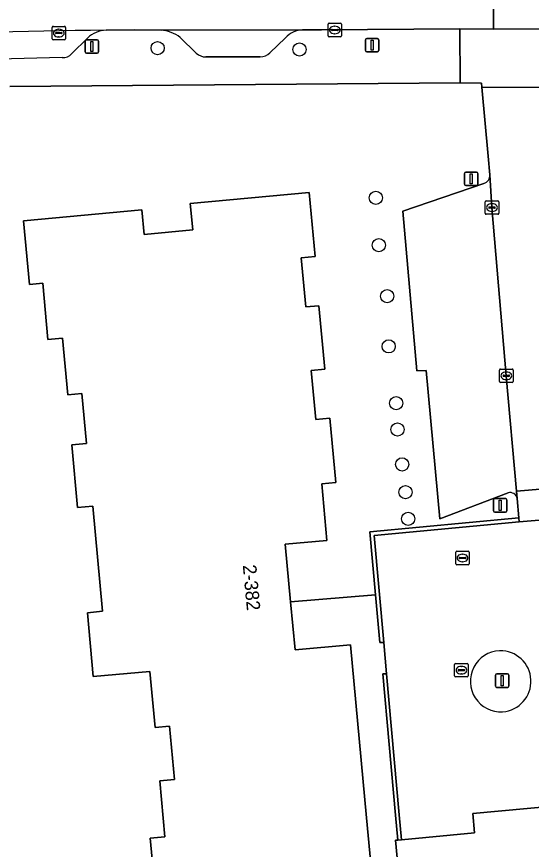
# Model space of a CAD drawing. Extents: x 157793 to 159380, y 380877 to 382313.
# Drawn here: x 158280 to 158318.2, y 381198.6 to 381260.3 of the extents above; entities that cross this region are included whole.
import ezdxf

# ---------------------------------------------------------------- set-up
doc = ezdxf.new("R2010")
doc.units = 0
for name, color, linetype in [('IMGEO_Boom', 7, 'Continuous'), ('IMGEO_Brandkraan', 7, 'Continuous'), ('IMGEO_Erf', 7, 'Continuous'), ('IMGEO_Groenvoorziening', 7, 'Continuous'), ('IMGEO_Kolk', 7, 'Continuous'), ('IMGEO_Lichtmast', 7, 'Continuous'), ('IMGEO_Muur', 7, 'Continuous'), ('IMGEO_Pand', 7, 'Continuous'), ('IMGEO_Pand_nummerreeks', 7, 'Continuous'), ('IMGEO_Parkeervlak_open', 7, 'Continuous'), ('IMGEO_Rijbaan_lokaal_gesloten', 7, 'Continuous'), ('IMGEO_Rijbaan_lokaal_open', 7, 'Continuous'), ('IMGEO_Voetpad_open', 7, 'Continuous')]:
    doc.layers.add(name, color=color, linetype=linetype)

msp = doc.modelspace()

# ---------------------------------------------------------------- linework, layer by layer
at = {"layer": 'IMGEO_Boom'}
for centre in [(158290.482, 381258.006), (158300.989, 381257.9), (158306.644, 381246.901), (158306.866, 381243.391), (158307.482, 381239.612), (158307.594, 381235.89), (158308.153, 381231.677), (158308.242, 381229.725), (158308.588, 381227.14), (158308.835, 381225.082), (158309.039, 381223.104)]:
    msp.add_circle(centre, 0.489, dxfattribs=at)
at = {"layer": 'IMGEO_Brandkraan'}
for p, q in [((158312.561, 381219.776), (158312.561, 381220.628)), ((158312.636, 381220.702), (158313.488, 381220.702)), ((158313.562, 381220.628), (158313.562, 381219.776)), ((158312.82, 381220.196), (158312.82, 381220.208)), ((158313.258, 381220.159), (158312.86, 381220.159)), ((158312.863, 381220.245), (158313.261, 381220.245)), ((158313.049, 381220.482), (158313.074, 381220.482)), ((158313.304, 381220.208), (158313.304, 381220.196)), ((158313.488, 381219.702), (158312.636, 381219.702)), ((158313.072, 381219.922), (158313.047, 381219.922))]:
    msp.add_line(p, q, dxfattribs=at)
for points in [[(158312.561, 381219.776), (158312.561, 381220.628)], [(158312.636, 381220.702), (158313.488, 381220.702)], [(158313.562, 381220.628), (158313.562, 381219.776)], [(158313.488, 381219.702), (158312.636, 381219.702)]]:
    msp.add_lwpolyline(points, dxfattribs=at)
for centre, radius, start, end in [((158312.638, 381220.626), 0.0765, 91.55205, 178.44795), ((158312.638, 381220.626), 0.0765, 91.55205, 178.44795), ((158313.486, 381220.626), 0.0765, 1.55205, 88.44795), ((158313.486, 381220.626), 0.0765, 1.55205, 88.44795), ((158312.86, 381220.205), 0.0403, 85.87752, 175.75265), ((158312.857, 381220.195), 0.0366, 178.93798, 274.71019), ((158313.261, 381220.202), 0.043, 264.86636, 352.45326), ((158313.265, 381220.207), 0.0386, 1.73085, 96.63898), ((158312.638, 381219.778), 0.0765, 181.55205, 268.44795), ((158312.638, 381219.778), 0.0765, 181.55205, 268.44795), ((158313.486, 381219.778), 0.0765, 271.55205, 358.44795), ((158313.486, 381219.778), 0.0765, 271.55205, 358.44795)]:
    msp.add_arc(centre, radius, start, end, dxfattribs=at)
for centre, major_axis, ratio, start_param, end_param in [((158313.048, 381220.202), (-0.387, 0.002), 0.722429, 4.712389, 7.853982), ((158313.073, 381220.202), (-0.39, 0.002), 0.717154, 1.570796, 4.712389)]:
    msp.add_ellipse(centre, major_axis=major_axis, ratio=ratio, start_param=start_param, end_param=end_param, dxfattribs=at)
at = {"layer": 'IMGEO_Erf'}
for points in [[(158315.091, 381248.608), (158314.953, 381250), (158314.505, 381255.1), (158314.48, 381255.41), (158312.882, 381255.424), (158279.533, 381255.153)], [(158316.442, 381225.028), (158311.372, 381223.1), (158310.379, 381234.104), (158309.681, 381234.077), (158308.638, 381245.91), (158314.647, 381247.973)], [(158290.327, 381195.251), (158289.939, 381199.431), (158291.017, 381199.531), (158290.633, 381203.675), (158291.737, 381203.777), (158291.37, 381207.732), (158290.3, 381207.633), (158289.914, 381211.793), (158285.717, 381211.403), (158285.277, 381216.142), (158286.403, 381216.247), (158285.68, 381224.042), (158284.552, 381223.938), (158284.12, 381228.59), (158285.211, 381228.691), (158284.869, 381232.385), (158283.829, 381232.289), (158283.439, 381236.493), (158282.357, 381236.393), (158281.97, 381240.567), (158280.984, 381240.476), (158280.546, 381245.199), (158289.317, 381246.013), (158289.487, 381244.186), (158293.084, 381244.52), (158292.902, 381246.477), (158301.714, 381247.294), (158302.153, 381242.563), (158301.124, 381242.467), (158301.463, 381238.817), (158302.43, 381238.907), (158302.866, 381234.204), (158301.855, 381234.11), (158302.193, 381230.47), (158303.234, 381230.567), (158303.676, 381225.796), (158302.633, 381225.699), (158303.022, 381221.509), (158299.934, 381221.222), (158300.33, 381216.952), (158306.627, 381217.472), (158306.209, 381222.134), (158317.24, 381223.185), (158317.113, 381224.613)]]:
    msp.add_lwpolyline(points, dxfattribs=at)
for centre, radius, start, end in [((158314.467, 381248.572), 0.625, 286.7315, 3.34504), ((158316.593, 381224.522), 0.528, 9.89025, 106.63783)]:
    msp.add_arc(centre, radius, start, end, dxfattribs=at)
at = {"layer": 'IMGEO_Groenvoorziening'}
for centre, radius, start, end in [((158315.915, 381211.061), 2.27, 92.65215, 273.00458), ((158315.861, 381211.058), 2.271, 274.36509, 91.29165)]:
    msp.add_arc(centre, radius, start, end, dxfattribs=at)
at = {"layer": 'IMGEO_Kolk'}
for p, q in [((158282.66, 381258.693), (158282.66, 381259.545)), ((158282.735, 381259.619), (158283.587, 381259.619)), ((158283.661, 381259.545), (158283.661, 381258.693)), ((158303.101, 381258.922), (158303.101, 381259.774)), ((158303.176, 381259.848), (158304.028, 381259.848)), ((158303.589, 381259.628), (158303.614, 381259.628)), ((158304.102, 381259.774), (158304.102, 381258.922)), ((158282.919, 381259.113), (158282.919, 381259.125)), ((158283.357, 381259.076), (158282.959, 381259.076)), ((158282.962, 381259.162), (158283.36, 381259.162)), ((158283.148, 381259.399), (158283.173, 381259.399)), ((158283.403, 381259.125), (158283.403, 381259.113)), ((158303.36, 381259.342), (158303.36, 381259.354)), ((158303.798, 381259.305), (158303.4, 381259.305)), ((158303.403, 381259.391), (158303.801, 381259.391)), ((158303.612, 381259.068), (158303.587, 381259.068)), ((158303.844, 381259.354), (158303.844, 381259.342)), ((158283.587, 381258.619), (158282.735, 381258.619)), ((158283.171, 381258.839), (158283.146, 381258.839)), ((158304.028, 381258.848), (158303.176, 381258.848)), ((158314.745, 381245.756), (158314.745, 381246.608)), ((158314.82, 381246.682), (158315.672, 381246.682)), ((158315.746, 381246.608), (158315.746, 381245.756)), ((158315.004, 381246.176), (158315.004, 381246.188)), ((158315.442, 381246.139), (158315.044, 381246.139)), ((158315.047, 381246.225), (158315.445, 381246.225)), ((158315.256, 381245.902), (158315.231, 381245.902)), ((158315.233, 381246.462), (158315.258, 381246.462)), ((158315.488, 381246.188), (158315.488, 381246.176)), ((158315.672, 381245.682), (158314.82, 381245.682)), ((158315.88, 381234.211), (158316.732, 381234.211)), ((158315.805, 381233.285), (158315.805, 381234.137)), ((158316.064, 381233.705), (158316.064, 381233.717)), ((158316.502, 381233.668), (158316.104, 381233.668)), ((158316.107, 381233.754), (158316.505, 381233.754)), ((158316.293, 381233.991), (158316.318, 381233.991)), ((158316.548, 381233.717), (158316.548, 381233.705)), ((158316.806, 381234.137), (158316.806, 381233.285)), ((158316.732, 381233.211), (158315.88, 381233.211)), ((158316.316, 381233.431), (158316.291, 381233.431)), ((158312.481, 381211.457), (158312.481, 381212.309)), ((158312.556, 381212.383), (158313.408, 381212.383)), ((158312.969, 381212.163), (158312.994, 381212.163)), ((158313.482, 381212.309), (158313.482, 381211.457)), ((158313.408, 381211.383), (158312.556, 381211.383)), ((158312.74, 381211.877), (158312.74, 381211.889)), ((158313.178, 381211.84), (158312.78, 381211.84)), ((158312.783, 381211.926), (158313.181, 381211.926)), ((158312.992, 381211.603), (158312.967, 381211.603)), ((158313.224, 381211.889), (158313.224, 381211.877))]:
    msp.add_line(p, q, dxfattribs=at)
for points in [[(158282.66, 381258.693), (158282.66, 381259.545)], [(158282.735, 381259.619), (158283.587, 381259.619)], [(158283.661, 381259.545), (158283.661, 381258.693)], [(158303.101, 381258.922), (158303.101, 381259.774)], [(158303.176, 381259.848), (158304.028, 381259.848)], [(158304.102, 381259.774), (158304.102, 381258.922)], [(158283.587, 381258.619), (158282.735, 381258.619)], [(158304.028, 381258.848), (158303.176, 381258.848)], [(158314.745, 381245.756), (158314.745, 381246.608)], [(158314.82, 381246.682), (158315.672, 381246.682)], [(158315.746, 381246.608), (158315.746, 381245.756)], [(158315.672, 381245.682), (158314.82, 381245.682)], [(158315.88, 381234.211), (158316.732, 381234.211)], [(158315.805, 381233.285), (158315.805, 381234.137)], [(158316.806, 381234.137), (158316.806, 381233.285)], [(158316.732, 381233.211), (158315.88, 381233.211)], [(158312.481, 381211.457), (158312.481, 381212.309)], [(158312.556, 381212.383), (158313.408, 381212.383)], [(158313.482, 381212.309), (158313.482, 381211.457)], [(158313.408, 381211.383), (158312.556, 381211.383)]]:
    msp.add_lwpolyline(points, dxfattribs=at)
for centre, radius, start, end in [((158282.737, 381259.543), 0.0765, 91.55205, 178.44795), ((158282.737, 381259.543), 0.0765, 91.55205, 178.44795), ((158283.585, 381259.543), 0.0765, 1.55205, 88.44795), ((158283.585, 381259.543), 0.0765, 1.55205, 88.44795), ((158303.178, 381259.772), 0.0765, 91.55205, 178.44795), ((158303.178, 381259.772), 0.0765, 91.55205, 178.44795), ((158304.026, 381259.772), 0.0765, 1.55205, 88.44795), ((158304.026, 381259.772), 0.0765, 1.55205, 88.44795), ((158282.959, 381259.122), 0.0403, 85.87752, 175.75265), ((158282.956, 381259.112), 0.0366, 178.93798, 274.71019), ((158283.36, 381259.119), 0.043, 264.86636, 352.45326), ((158283.364, 381259.124), 0.0386, 1.73085, 96.63898), ((158303.178, 381258.924), 0.0765, 181.55205, 268.44795), ((158303.178, 381258.924), 0.0765, 181.55205, 268.44795), ((158303.4, 381259.351), 0.0403, 85.87752, 175.75265), ((158303.397, 381259.341), 0.0366, 178.93798, 274.71019), ((158303.801, 381259.348), 0.043, 264.86636, 352.45326), ((158303.805, 381259.353), 0.0386, 1.73085, 96.63898), ((158304.026, 381258.924), 0.0765, 271.55205, 358.44795), ((158304.026, 381258.924), 0.0765, 271.55205, 358.44795), ((158282.737, 381258.695), 0.0765, 181.55205, 268.44795), ((158282.737, 381258.695), 0.0765, 181.55205, 268.44795), ((158283.585, 381258.695), 0.0765, 271.55205, 358.44795), ((158283.585, 381258.695), 0.0765, 271.55205, 358.44795), ((158314.822, 381246.606), 0.0765, 91.55205, 178.44795), ((158314.822, 381246.606), 0.0765, 91.55205, 178.44795), ((158315.67, 381246.606), 0.0765, 1.55205, 88.44795), ((158315.67, 381246.606), 0.0765, 1.55205, 88.44795), ((158315.044, 381246.185), 0.0403, 85.87752, 175.75265), ((158315.041, 381246.175), 0.0366, 178.93798, 274.71019), ((158315.445, 381246.182), 0.043, 264.86636, 352.45326), ((158315.449, 381246.187), 0.0386, 1.73085, 96.63898), ((158314.822, 381245.758), 0.0765, 181.55205, 268.44795), ((158314.822, 381245.758), 0.0765, 181.55205, 268.44795), ((158315.67, 381245.758), 0.0765, 271.55205, 358.44795), ((158315.67, 381245.758), 0.0765, 271.55205, 358.44795), ((158315.882, 381234.135), 0.0765, 91.55205, 178.44795), ((158315.882, 381234.135), 0.0765, 91.55205, 178.44795), ((158316.73, 381234.135), 0.0765, 1.55205, 88.44795), ((158316.73, 381234.135), 0.0765, 1.55205, 88.44795), ((158316.104, 381233.714), 0.0403, 85.87752, 175.75265), ((158316.101, 381233.704), 0.0366, 178.93798, 274.71019), ((158316.505, 381233.711), 0.043, 264.86636, 352.45326), ((158316.509, 381233.716), 0.0386, 1.73085, 96.63898), ((158315.882, 381233.287), 0.0765, 181.55205, 268.44795), ((158315.882, 381233.287), 0.0765, 181.55205, 268.44795), ((158316.73, 381233.287), 0.0765, 271.55205, 358.44795), ((158316.73, 381233.287), 0.0765, 271.55205, 358.44795), ((158312.558, 381212.307), 0.0765, 91.55205, 178.44795), ((158312.558, 381212.307), 0.0765, 91.55205, 178.44795), ((158313.406, 381212.307), 0.0765, 1.55205, 88.44795), ((158313.406, 381212.307), 0.0765, 1.55205, 88.44795), ((158312.558, 381211.459), 0.0765, 181.55205, 268.44795), ((158312.558, 381211.459), 0.0765, 181.55205, 268.44795), ((158312.78, 381211.886), 0.0403, 85.87752, 175.75265), ((158312.777, 381211.876), 0.0366, 178.93798, 274.71019), ((158313.181, 381211.883), 0.043, 264.86636, 352.45326), ((158313.185, 381211.888), 0.0386, 1.73085, 96.63898), ((158313.406, 381211.459), 0.0765, 271.55205, 358.44795), ((158313.406, 381211.459), 0.0765, 271.55205, 358.44795)]:
    msp.add_arc(centre, radius, start, end, dxfattribs=at)
for centre, major_axis, ratio, start_param, end_param in [((158303.588, 381259.348), (-0.387, 0.002), 0.722429, 4.712389, 7.853982), ((158303.613, 381259.348), (-0.39, 0.002), 0.717154, 1.570796, 4.712389), ((158283.147, 381259.119), (-0.387, 0.002), 0.722429, 4.712389, 7.853982), ((158283.172, 381259.119), (-0.39, 0.002), 0.717154, 1.570796, 4.712389), ((158315.232, 381246.182), (-0.387, 0.002), 0.722429, 4.712389, 7.853982), ((158315.257, 381246.182), (-0.39, 0.002), 0.717154, 1.570796, 4.712389), ((158316.292, 381233.711), (-0.387, 0.002), 0.722429, 4.712389, 7.853982), ((158316.317, 381233.711), (-0.39, 0.002), 0.717154, 1.570796, 4.712389), ((158312.968, 381211.883), (-0.387, 0.002), 0.722429, 4.712389, 7.853982), ((158312.993, 381211.883), (-0.39, 0.002), 0.717154, 1.570796, 4.712389)]:
    msp.add_ellipse(centre, major_axis=major_axis, ratio=ratio, start_param=start_param, end_param=end_param, dxfattribs=at)
at = {"layer": 'IMGEO_Lichtmast'}
for p, q in [((158285.105, 381257.726), (158285.105, 381258.526)), ((158285.105, 381258.526), (158285.105, 381257.726)), ((158285.205, 381258.626), (158285.995, 381258.626)), ((158285.995, 381258.626), (158285.205, 381258.626)), ((158286.095, 381258.526), (158286.095, 381257.726)), ((158286.095, 381257.726), (158286.095, 381258.526)), ((158305.867, 381257.817), (158305.867, 381258.617)), ((158305.867, 381258.617), (158305.867, 381257.817)), ((158305.967, 381258.717), (158306.757, 381258.717)), ((158306.757, 381258.717), (158305.967, 381258.717)), ((158306.857, 381258.617), (158306.857, 381257.817)), ((158306.857, 381257.817), (158306.857, 381258.617)), ((158285.995, 381257.626), (158285.205, 381257.626)), ((158285.205, 381257.626), (158285.995, 381257.626)), ((158306.757, 381257.717), (158305.967, 381257.717)), ((158305.967, 381257.717), (158306.757, 381257.717)), ((158313.203, 381247.917), (158313.203, 381248.717)), ((158313.203, 381248.717), (158313.203, 381247.917)), ((158313.303, 381248.817), (158314.093, 381248.817)), ((158314.093, 381248.817), (158313.303, 381248.817)), ((158314.193, 381248.717), (158314.193, 381247.917)), ((158314.193, 381247.917), (158314.193, 381248.717)), ((158314.093, 381247.817), (158313.303, 381247.817)), ((158313.303, 381247.817), (158314.093, 381247.817)), ((158315.362, 381223.704), (158315.362, 381224.504)), ((158315.362, 381224.504), (158315.362, 381223.704)), ((158315.462, 381224.604), (158316.252, 381224.604)), ((158316.252, 381224.604), (158315.462, 381224.604)), ((158316.352, 381224.504), (158316.352, 381223.704)), ((158316.352, 381223.704), (158316.352, 381224.504)), ((158316.252, 381223.604), (158315.462, 381223.604)), ((158315.462, 381223.604), (158316.252, 381223.604)), ((158315.507, 381210.71), (158315.507, 381211.51)), ((158315.507, 381211.51), (158315.507, 381210.71)), ((158315.607, 381211.61), (158316.397, 381211.61)), ((158316.397, 381211.61), (158315.607, 381211.61)), ((158316.497, 381211.51), (158316.497, 381210.71)), ((158316.497, 381210.71), (158316.497, 381211.51)), ((158316.397, 381210.61), (158315.607, 381210.61)), ((158315.607, 381210.61), (158316.397, 381210.61))]:
    msp.add_line(p, q, dxfattribs=at)
for points in [[(158285.525, 381258.501), (158285.675, 381258.501), (158285.675, 381257.751), (158285.525, 381257.751), (158285.525, 381258.501)], [(158306.287, 381258.592), (158306.437, 381258.592), (158306.437, 381257.842), (158306.287, 381257.842), (158306.287, 381258.592)], [(158313.623, 381248.692), (158313.773, 381248.692), (158313.773, 381247.942), (158313.623, 381247.942), (158313.623, 381248.692)], [(158315.782, 381224.479), (158315.932, 381224.479), (158315.932, 381223.729), (158315.782, 381223.729), (158315.782, 381224.479)], [(158315.927, 381211.485), (158316.077, 381211.485), (158316.077, 381210.735), (158315.927, 381210.735), (158315.927, 381211.485)]]:
    msp.add_lwpolyline(points, dxfattribs=at)
for centre, start, end in [((158285.205, 381258.526), 90, 180), ((158285.205, 381258.526), 90, 180), ((158285.995, 381258.526), 0, 90), ((158285.995, 381258.526), 360, 90), ((158305.967, 381258.617), 90, 180), ((158305.967, 381258.617), 90, 180), ((158306.757, 381258.617), 0, 90), ((158306.757, 381258.617), 360, 90), ((158285.205, 381257.726), 180, 270), ((158285.205, 381257.726), 180, 270), ((158285.995, 381257.726), 270, 0), ((158285.995, 381257.726), 270, 0), ((158305.967, 381257.817), 180, 270), ((158305.967, 381257.817), 180, 270), ((158306.757, 381257.817), 270, 0), ((158306.757, 381257.817), 270, 0), ((158313.303, 381248.717), 90, 180), ((158313.303, 381248.717), 90, 180), ((158314.093, 381248.717), 0, 90), ((158314.093, 381248.717), 360, 90), ((158313.303, 381247.917), 180, 270), ((158313.303, 381247.917), 180, 270), ((158314.093, 381247.917), 270, 0), ((158314.093, 381247.917), 270, 0), ((158315.462, 381224.504), 90, 180), ((158315.462, 381224.504), 90, 180), ((158316.252, 381224.504), 0, 90), ((158316.252, 381224.504), 360, 90), ((158315.462, 381223.704), 180, 270), ((158315.462, 381223.704), 180, 270), ((158316.252, 381223.704), 270, 0), ((158316.252, 381223.704), 270, 0), ((158315.607, 381211.51), 90, 180), ((158315.607, 381211.51), 90, 180), ((158316.397, 381211.51), 0, 90), ((158316.397, 381211.51), 360, 90), ((158315.607, 381210.71), 180, 270), ((158315.607, 381210.71), 180, 270), ((158316.397, 381210.71), 270, 0), ((158316.397, 381210.71), 270, 0)]:
    msp.add_arc(centre, 0.1, start, end, dxfattribs=at)
at = {"layer": 'IMGEO_Muur'}
for points in [[(158306.627, 381217.472), (158306.944, 381213.934), (158307.24, 381213.936), (158306.525, 381221.862), (158317.267, 381222.88), (158317.24, 381223.185), (158306.209, 381222.134)], [(158307.427, 381211.606), (158307.165, 381211.625), (158308.101, 381201.134), (158308.266, 381199.289), (158308.552, 381199.315), (158308.383, 381201.16)]]:
    msp.add_lwpolyline(points, close=True, dxfattribs=at)
at = {"layer": 'IMGEO_Pand'}
for points in [[(158306.517, 381194.895), (158305.957, 381200.933), (158304.766, 381213.773), (158300.661, 381213.392), (158300.33, 381216.952), (158299.934, 381221.222), (158303.022, 381221.509), (158302.633, 381225.699), (158303.676, 381225.796), (158303.234, 381230.567), (158302.193, 381230.47), (158301.855, 381234.11), (158302.866, 381234.204), (158302.43, 381238.907), (158301.463, 381238.817), (158301.124, 381242.467), (158302.153, 381242.563), (158301.714, 381247.294), (158292.902, 381246.477), (158293.084, 381244.52), (158289.487, 381244.186), (158289.317, 381246.013), (158280.546, 381245.199), (158280.984, 381240.476), (158281.97, 381240.567), (158282.357, 381236.393), (158283.439, 381236.493), (158283.829, 381232.289), (158284.869, 381232.385), (158285.211, 381228.691), (158284.12, 381228.59), (158284.552, 381223.938), (158285.68, 381224.042), (158286.403, 381216.247), (158285.277, 381216.142), (158285.717, 381211.403), (158289.914, 381211.793), (158290.3, 381207.633), (158291.37, 381207.732), (158291.737, 381203.777), (158290.633, 381203.675), (158291.017, 381199.531), (158289.939, 381199.431), (158290.327, 381195.251)], [(158330.746, 381202.822), (158313.817, 381201.251), (158313.95, 381199.816), (158308.552, 381199.315), (158308.266, 381199.289), (158308.108, 381199.274), (158308.498, 381195.078)]]:
    msp.add_lwpolyline(points, dxfattribs=at)
at = {"layer": 'IMGEO_Parkeervlak_open'}
for points in [[(158301.209, 381259.362), (158290.731, 381259.346)], [(158284.131, 381257.594), (158285.291, 381258.753)], [(158292.148, 381258.802), (158293.343, 381257.626)], [(158298.783, 381257.657), (158299.957, 381258.773)], [(158294.049, 381257.347), (158298.081, 381257.362)], [(158317.113, 381224.613), (158317.065, 381225.153), (158316.305, 381233.712), (158315.245, 381246.182), (158315.091, 381248.608)], [(158314.647, 381247.973), (158308.638, 381245.91), (158309.681, 381234.077), (158310.379, 381234.104), (158311.372, 381223.1), (158316.442, 381225.028)]]:
    msp.add_lwpolyline(points, dxfattribs=at)
for centre, radius, start, end in [((158290.534, 380811.647), 447.698, 90.49556, 95.20451), ((158286.705, 381257.304), 2.024, 91.20954, 134.297), ((158290.495, 381256.615), 2.741, 52.92425, 85.0712), ((158301.288, 381257.569), 1.795, 92.52464, 137.86439), ((158294.054, 381258.392), 1.045, 227.12953, 269.74418), ((158298.074, 381258.362), 1, 270.41656, 315.17045), ((158291.732, 380797.835), 459.544, 91.03787, 94.78613), ((158283.459, 381258.224), 0.922, 266.85615, 316.85593), ((158314.467, 381248.572), 0.625, 286.7315, 3.34504), ((158316.593, 381224.522), 0.528, 9.89025, 106.63783)]:
    msp.add_arc(centre, radius, start, end, dxfattribs=at)
at = {"layer": 'IMGEO_Rijbaan_lokaal_gesloten'}
msp.add_lwpolyline([(158286.662, 381259.328), (158288.767, 381259.35), (158290.731, 381259.346), (158301.209, 381259.362), (158302.623, 381259.359), (158312.871, 381259.424), (158315.363, 381259.413), (158315.308, 381265.4), (158313.032, 381265.375), (158311.589, 381265.408), (158311.316, 381265.407), (158310.558, 381265.403), (158282.391, 381265.258)], dxfattribs=at)
msp.add_arc((158290.534, 380811.647), 447.698, 90.49556, 95.20451, dxfattribs=at)
at = {"layer": 'IMGEO_Rijbaan_lokaal_open'}
msp.add_lwpolyline([(158315.308, 381265.4), (158315.363, 381259.413), (158321.002, 381259.426), (158332.578, 381259.441), (158332.537, 381265.427)], dxfattribs=at)
for points in [[(158314.505, 381255.1), (158314.953, 381250), (158315.091, 381248.608), (158315.245, 381246.182), (158316.305, 381233.712), (158317.065, 381225.153), (158322.923, 381225.654), (158320.788, 381250), (158320.437, 381255.089)], [(158322.923, 381225.654), (158317.065, 381225.153), (158317.113, 381224.613), (158317.24, 381223.185), (158317.267, 381222.88), (158323.124, 381223.369)], [(158323.124, 381223.369), (158317.267, 381222.88), (158306.525, 381221.862), (158307.24, 381213.936), (158307.427, 381211.606), (158308.383, 381201.16), (158308.552, 381199.315), (158313.95, 381199.816), (158313.817, 381201.251), (158330.746, 381202.822), (158330.706, 381203.248), (158337.153, 381203.847), (158336.78, 381207.73), (158324.591, 381206.639)]]:
    msp.add_lwpolyline(points, close=True, dxfattribs=at)
for centre, radius, start, end in [((158315.915, 381211.061), 2.27, 92.65215, 273.00458), ((158315.861, 381211.058), 2.271, 274.36509, 91.29165)]:
    msp.add_arc(centre, radius, start, end, dxfattribs=at)
at = {"layer": 'IMGEO_Voetpad_open'}
for points in [[(158279.533, 381255.153), (158312.882, 381255.424), (158312.871, 381259.424)], [(158290.731, 381259.346), (158288.767, 381259.35), (158286.662, 381259.328)], [(158312.871, 381259.424), (158302.623, 381259.359), (158301.209, 381259.362)], [(158285.291, 381258.753), (158284.131, 381257.594)], [(158293.343, 381257.626), (158292.148, 381258.802)], [(158299.957, 381258.773), (158298.783, 381257.657)], [(158298.081, 381257.362), (158294.049, 381257.347)]]:
    msp.add_lwpolyline(points, dxfattribs=at)
for points in [[(158321.002, 381259.426), (158315.363, 381259.413), (158312.871, 381259.424), (158312.882, 381255.424), (158314.48, 381255.41), (158314.505, 381255.1), (158320.437, 381255.089), (158320.439, 381255.189), (158321.02, 381255.203), (158321.051, 381255.433), (158321.009, 381258.825)], [(158306.627, 381217.472), (158300.33, 381216.952), (158300.661, 381213.392), (158304.766, 381213.773), (158305.957, 381200.933), (158306.517, 381194.895), (158308.498, 381195.078), (158308.108, 381199.274), (158308.266, 381199.289), (158308.101, 381201.134), (158307.165, 381211.625), (158307.427, 381211.606), (158307.24, 381213.936), (158306.944, 381213.934)]]:
    msp.add_lwpolyline(points, close=True, dxfattribs=at)
for centre, radius, start, end in [((158286.705, 381257.304), 2.024, 91.20954, 134.297), ((158290.495, 381256.615), 2.741, 52.92425, 85.0712), ((158301.288, 381257.569), 1.795, 92.52464, 137.86439), ((158294.054, 381258.392), 1.045, 227.12953, 269.74418), ((158298.074, 381258.362), 1, 270.41656, 315.17045), ((158291.732, 380797.835), 459.544, 91.03787, 94.78613), ((158283.459, 381258.224), 0.922, 266.85615, 316.85593)]:
    msp.add_arc(centre, radius, start, end, dxfattribs=at)

# ---------------------------------------------------------------- texts
at = {"layer": 'IMGEO_Pand_nummerreeks'}
msp.add_text('2-382', height=1, rotation=275.30459, dxfattribs=at).set_placement((158296.785, 381219.666))

doc.saveas('drawing.dxf')
